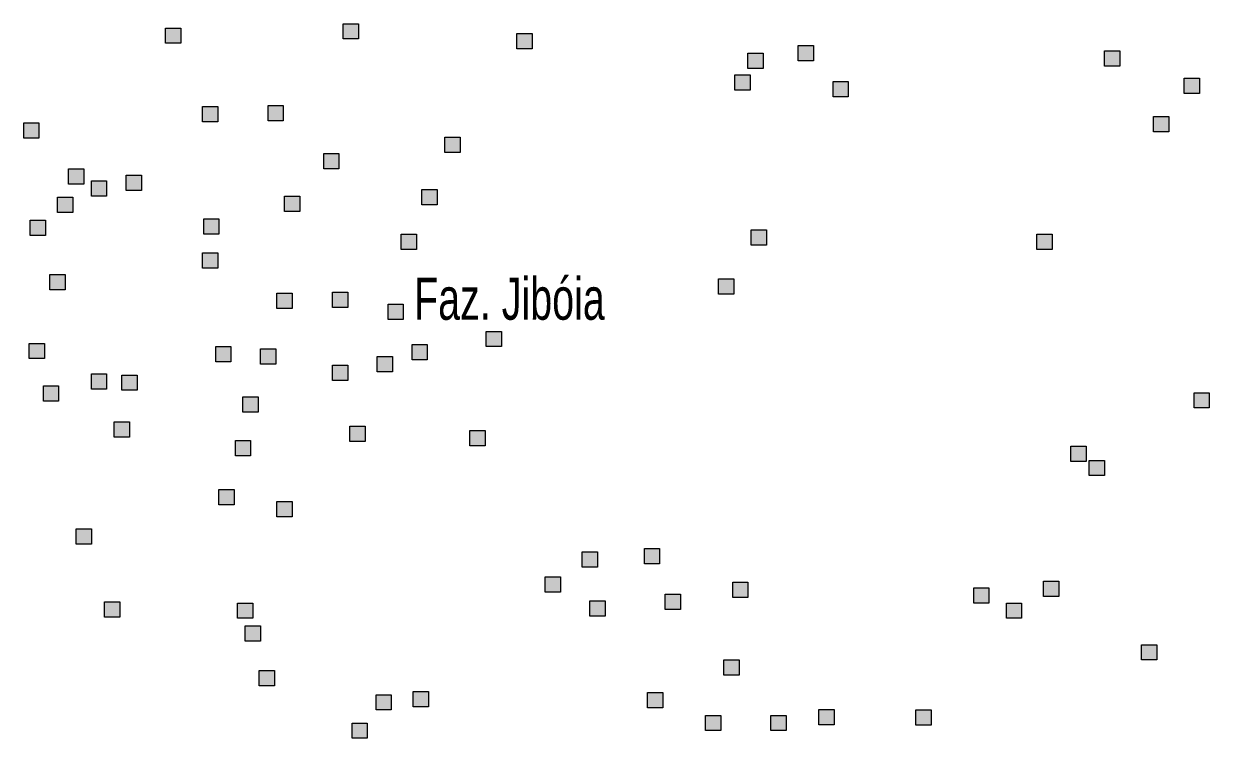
# Model space of a CAD drawing. Extents: x 445.4 to 500, y 8728.7 to 8784.
# Drawn here: x 445.463 to 449.964, y 8742.573 to 8745.287 of the extents above; entities that cross this region are included whole.
import ezdxf

# ---------------------------------------------------------------- set-up
doc = ezdxf.new("R2010")
doc.units = 0
doc.header["$LTSCALE"] = 0.064
doc.layers.add('2', color=7, linetype='Continuous', lineweight=25)
doc.layers.add('61', color=7, linetype='Continuous')

msp = doc.modelspace()

# ---------------------------------------------------------------- hatches: boundary and pattern name
at = {"layer": '2'}
for points in [[(446.6765, 8745.2873), (446.7345, 8745.2873), (446.7345, 8745.2293), (446.6765, 8745.2293)], [(446.0014, 8745.2708), (446.0594, 8745.2708), (446.0594, 8745.2128), (446.0014, 8745.2128)], [(447.3349, 8745.2501), (447.3929, 8745.2501), (447.3929, 8745.1921), (447.3349, 8745.1921)], [(448.4034, 8745.2045), (448.4614, 8745.2045), (448.4614, 8745.1465), (448.4034, 8745.1465)], [(448.2129, 8745.1755), (448.2709, 8745.1755), (448.2709, 8745.1175), (448.2129, 8745.1175)], [(449.5668, 8745.1837), (449.6248, 8745.1837), (449.6248, 8745.1257), (449.5668, 8745.1257)], [(448.1632, 8745.0926), (448.2212, 8745.0926), (448.2212, 8745.0346), (448.1632, 8745.0346)], [(448.5359, 8745.0677), (448.5939, 8745.0677), (448.5939, 8745.0097), (448.5359, 8745.0097)], [(449.8692, 8745.0801), (449.9272, 8745.0801), (449.9272, 8745.0221), (449.8692, 8745.0221)], [(446.1422, 8744.9724), (446.2002, 8744.9724), (446.2002, 8744.9144), (446.1422, 8744.9144)], [(446.3907, 8744.9766), (446.4487, 8744.9766), (446.4487, 8744.9186), (446.3907, 8744.9186)], [(449.7532, 8744.935), (449.8112, 8744.935), (449.8112, 8744.877), (449.7532, 8744.877)], [(445.463, 8744.9103), (445.521, 8744.9103), (445.521, 8744.8523), (445.463, 8744.8523)], [(447.0616, 8744.8564), (447.1196, 8744.8564), (447.1196, 8744.7984), (447.0616, 8744.7984)], [(446.6019, 8744.7942), (446.6599, 8744.7942), (446.6599, 8744.7362), (446.6019, 8744.7362)], [(445.6328, 8744.7362), (445.6908, 8744.7362), (445.6908, 8744.6782), (445.6328, 8744.6782)], [(445.7198, 8744.6906), (445.7778, 8744.6906), (445.7778, 8744.6326), (445.7198, 8744.6326)], [(445.8523, 8744.7114), (445.9103, 8744.7114), (445.9103, 8744.6534), (445.8523, 8744.6534)], [(446.9746, 8744.6575), (447.0326, 8744.6575), (447.0326, 8744.5995), (446.9746, 8744.5995)], [(445.5914, 8744.6285), (445.6494, 8744.6285), (445.6494, 8744.5705), (445.5914, 8744.5705)], [(446.4528, 8744.6326), (446.5108, 8744.6326), (446.5108, 8744.5746), (446.4528, 8744.5746)], [(445.4879, 8744.5415), (445.5459, 8744.5415), (445.5459, 8744.4835), (445.4879, 8744.4835)], [(446.1464, 8744.5456), (446.2044, 8744.5456), (446.2044, 8744.4876), (446.1464, 8744.4876)], [(446.8959, 8744.4876), (446.9539, 8744.4876), (446.9539, 8744.4296), (446.8959, 8744.4296)], [(448.2253, 8744.5042), (448.2833, 8744.5042), (448.2833, 8744.4462), (448.2253, 8744.4462)], [(449.3101, 8744.4875), (449.3681, 8744.4875), (449.3681, 8744.4295), (449.3101, 8744.4295)], [(446.1422, 8744.4171), (446.2002, 8744.4171), (446.2002, 8744.3591), (446.1422, 8744.3591)], [(445.5624, 8744.3343), (445.6204, 8744.3343), (445.6204, 8744.2763), (445.5624, 8744.2763)], [(448.1011, 8744.3177), (448.1591, 8744.3177), (448.1591, 8744.2597), (448.1011, 8744.2597)], [(446.4238, 8744.2638), (446.4818, 8744.2638), (446.4818, 8744.2058), (446.4238, 8744.2058)], [(446.635, 8744.268), (446.693, 8744.268), (446.693, 8744.21), (446.635, 8744.21)], [(446.8462, 8744.2224), (446.9042, 8744.2224), (446.9042, 8744.1644), (446.8462, 8744.1644)], [(447.219, 8744.1188), (447.277, 8744.1188), (447.277, 8744.0608), (447.219, 8744.0608)], [(445.4838, 8744.0732), (445.5418, 8744.0732), (445.5418, 8744.0152), (445.4838, 8744.0152)], [(446.1919, 8744.0608), (446.2499, 8744.0608), (446.2499, 8744.0028), (446.1919, 8744.0028)], [(446.9374, 8744.0691), (446.9954, 8744.0691), (446.9954, 8744.0111), (446.9374, 8744.0111)], [(446.3617, 8744.0525), (446.4197, 8744.0525), (446.4197, 8743.9945), (446.3617, 8743.9945)], [(446.8048, 8744.0235), (446.8628, 8744.0235), (446.8628, 8743.9655), (446.8048, 8743.9655)], [(446.635, 8743.9903), (446.693, 8743.9903), (446.693, 8743.9323), (446.635, 8743.9323)], [(445.7198, 8743.9572), (445.7778, 8743.9572), (445.7778, 8743.8992), (445.7198, 8743.8992)], [(445.8358, 8743.953), (445.8938, 8743.953), (445.8938, 8743.895), (445.8358, 8743.895)], [(445.5376, 8743.9116), (445.5956, 8743.9116), (445.5956, 8743.8536), (445.5376, 8743.8536)], [(449.9064, 8743.8858), (449.9644, 8743.8858), (449.9644, 8743.8278), (449.9064, 8743.8278)], [(446.2954, 8743.8702), (446.3534, 8743.8702), (446.3534, 8743.8122), (446.2954, 8743.8122)], [(445.8068, 8743.7749), (445.8648, 8743.7749), (445.8648, 8743.7169), (445.8068, 8743.7169)], [(446.7013, 8743.7583), (446.7593, 8743.7583), (446.7593, 8743.7003), (446.7013, 8743.7003)], [(446.2665, 8743.7044), (446.3245, 8743.7044), (446.3245, 8743.6464), (446.2665, 8743.6464)], [(447.1568, 8743.7417), (447.2148, 8743.7417), (447.2148, 8743.6837), (447.1568, 8743.6837)], [(449.4385, 8743.6828), (449.4965, 8743.6828), (449.4965, 8743.6248), (449.4385, 8743.6248)], [(449.5089, 8743.6289), (449.5669, 8743.6289), (449.5669, 8743.5709), (449.5089, 8743.5709)], [(446.2043, 8743.5179), (446.2623, 8743.5179), (446.2623, 8743.4599), (446.2043, 8743.4599)], [(446.4238, 8743.4724), (446.4818, 8743.4724), (446.4818, 8743.4144), (446.4238, 8743.4144)], [(445.6618, 8743.3688), (445.7198, 8743.3688), (445.7198, 8743.3108), (445.6618, 8743.3108)], [(447.5834, 8743.2817), (447.6414, 8743.2817), (447.6414, 8743.2237), (447.5834, 8743.2237)], [(447.8195, 8743.2942), (447.8775, 8743.2942), (447.8775, 8743.2362), (447.8195, 8743.2362)], [(447.4426, 8743.1864), (447.5006, 8743.1864), (447.5006, 8743.1284), (447.4426, 8743.1284)], [(448.1549, 8743.1657), (448.2129, 8743.1657), (448.2129, 8743.1077), (448.1549, 8743.1077)], [(449.3348, 8743.1699), (449.3928, 8743.1699), (449.3928, 8743.1119), (449.3348, 8743.1119)], [(447.8981, 8743.1201), (447.9561, 8743.1201), (447.9561, 8743.0621), (447.8981, 8743.0621)], [(449.0698, 8743.145), (449.1278, 8743.145), (449.1278, 8743.087), (449.0698, 8743.087)], [(445.7695, 8743.0911), (445.8275, 8743.0911), (445.8275, 8743.0331), (445.7695, 8743.0331)], [(446.2747, 8743.087), (446.3327, 8743.087), (446.3327, 8743.029), (446.2747, 8743.029)], [(447.6124, 8743.0953), (447.6704, 8743.0953), (447.6704, 8743.0373), (447.6124, 8743.0373)], [(449.194, 8743.087), (449.252, 8743.087), (449.252, 8743.029), (449.194, 8743.029)], [(446.3037, 8743), (446.3617, 8743), (446.3617, 8742.942), (446.3037, 8742.942)], [(449.7076, 8742.9286), (449.7656, 8742.9286), (449.7656, 8742.8706), (449.7076, 8742.8706)], [(448.1218, 8742.8715), (448.1798, 8742.8715), (448.1798, 8742.8135), (448.1218, 8742.8135)], [(446.3576, 8742.8301), (446.4156, 8742.8301), (446.4156, 8742.7721), (446.3576, 8742.7721)], [(446.8007, 8742.7389), (446.8587, 8742.7389), (446.8587, 8742.6809), (446.8007, 8742.6809)], [(446.9415, 8742.7513), (446.9995, 8742.7513), (446.9995, 8742.6933), (446.9415, 8742.6933)], [(447.8319, 8742.7472), (447.8899, 8742.7472), (447.8899, 8742.6892), (447.8319, 8742.6892)], [(448.4824, 8742.6823), (448.5404, 8742.6823), (448.5404, 8742.6243), (448.4824, 8742.6243)], [(448.8506, 8742.6809), (448.9086, 8742.6809), (448.9086, 8742.6229), (448.8506, 8742.6229)], [(446.7096, 8742.6312), (446.7676, 8742.6312), (446.7676, 8742.5732), (446.7096, 8742.5732)], [(448.0514, 8742.6602), (448.1094, 8742.6602), (448.1094, 8742.6022), (448.0514, 8742.6022)], [(448.2998, 8742.6602), (448.3578, 8742.6602), (448.3578, 8742.6022), (448.2998, 8742.6022)]]:
    msp.add_hatch(color=256, dxfattribs=at).paths.add_polyline_path(points)

# ---------------------------------------------------------------- linework, layer by layer
for points in [[(446.6765, 8745.2873), (446.7345, 8745.2873), (446.7345, 8745.2293), (446.6765, 8745.2293)], [(446.0014, 8745.2708), (446.0594, 8745.2708), (446.0594, 8745.2128), (446.0014, 8745.2128)], [(447.3349, 8745.2501), (447.3929, 8745.2501), (447.3929, 8745.1921), (447.3349, 8745.1921)], [(448.4034, 8745.2045), (448.4614, 8745.2045), (448.4614, 8745.1465), (448.4034, 8745.1465)], [(448.2129, 8745.1755), (448.2709, 8745.1755), (448.2709, 8745.1175), (448.2129, 8745.1175)], [(449.5668, 8745.1837), (449.6248, 8745.1837), (449.6248, 8745.1257), (449.5668, 8745.1257)], [(448.1632, 8745.0926), (448.2212, 8745.0926), (448.2212, 8745.0346), (448.1632, 8745.0346)], [(448.5359, 8745.0677), (448.5939, 8745.0677), (448.5939, 8745.0097), (448.5359, 8745.0097)], [(449.8692, 8745.0801), (449.9272, 8745.0801), (449.9272, 8745.0221), (449.8692, 8745.0221)], [(446.1422, 8744.9724), (446.2002, 8744.9724), (446.2002, 8744.9144), (446.1422, 8744.9144)], [(446.3907, 8744.9766), (446.4487, 8744.9766), (446.4487, 8744.9186), (446.3907, 8744.9186)], [(449.7532, 8744.935), (449.8112, 8744.935), (449.8112, 8744.877), (449.7532, 8744.877)], [(445.463, 8744.9103), (445.521, 8744.9103), (445.521, 8744.8523), (445.463, 8744.8523)], [(447.0616, 8744.8564), (447.1196, 8744.8564), (447.1196, 8744.7984), (447.0616, 8744.7984)], [(446.6019, 8744.7942), (446.6599, 8744.7942), (446.6599, 8744.7362), (446.6019, 8744.7362)], [(445.6328, 8744.7362), (445.6908, 8744.7362), (445.6908, 8744.6782), (445.6328, 8744.6782)], [(445.7198, 8744.6906), (445.7778, 8744.6906), (445.7778, 8744.6326), (445.7198, 8744.6326)], [(445.8523, 8744.7114), (445.9103, 8744.7114), (445.9103, 8744.6534), (445.8523, 8744.6534)], [(446.9746, 8744.6575), (447.0326, 8744.6575), (447.0326, 8744.5995), (446.9746, 8744.5995)], [(445.5914, 8744.6285), (445.6494, 8744.6285), (445.6494, 8744.5705), (445.5914, 8744.5705)], [(446.4528, 8744.6326), (446.5108, 8744.6326), (446.5108, 8744.5746), (446.4528, 8744.5746)], [(445.4879, 8744.5415), (445.5459, 8744.5415), (445.5459, 8744.4835), (445.4879, 8744.4835)], [(446.1464, 8744.5456), (446.2044, 8744.5456), (446.2044, 8744.4876), (446.1464, 8744.4876)], [(446.8959, 8744.4876), (446.9539, 8744.4876), (446.9539, 8744.4296), (446.8959, 8744.4296)], [(448.2253, 8744.5042), (448.2833, 8744.5042), (448.2833, 8744.4462), (448.2253, 8744.4462)], [(449.3101, 8744.4875), (449.3681, 8744.4875), (449.3681, 8744.4295), (449.3101, 8744.4295)], [(446.1422, 8744.4171), (446.2002, 8744.4171), (446.2002, 8744.3591), (446.1422, 8744.3591)], [(445.5624, 8744.3343), (445.6204, 8744.3343), (445.6204, 8744.2763), (445.5624, 8744.2763)], [(448.1011, 8744.3177), (448.1591, 8744.3177), (448.1591, 8744.2597), (448.1011, 8744.2597)], [(446.4238, 8744.2638), (446.4818, 8744.2638), (446.4818, 8744.2058), (446.4238, 8744.2058)], [(446.635, 8744.268), (446.693, 8744.268), (446.693, 8744.21), (446.635, 8744.21)], [(446.8462, 8744.2224), (446.9042, 8744.2224), (446.9042, 8744.1644), (446.8462, 8744.1644)], [(447.219, 8744.1188), (447.277, 8744.1188), (447.277, 8744.0608), (447.219, 8744.0608)], [(445.4838, 8744.0732), (445.5418, 8744.0732), (445.5418, 8744.0152), (445.4838, 8744.0152)], [(446.1919, 8744.0608), (446.2499, 8744.0608), (446.2499, 8744.0028), (446.1919, 8744.0028)], [(446.9374, 8744.0691), (446.9954, 8744.0691), (446.9954, 8744.0111), (446.9374, 8744.0111)], [(446.3617, 8744.0525), (446.4197, 8744.0525), (446.4197, 8743.9945), (446.3617, 8743.9945)], [(446.8048, 8744.0235), (446.8628, 8744.0235), (446.8628, 8743.9655), (446.8048, 8743.9655)], [(446.635, 8743.9903), (446.693, 8743.9903), (446.693, 8743.9323), (446.635, 8743.9323)], [(445.7198, 8743.9572), (445.7778, 8743.9572), (445.7778, 8743.8992), (445.7198, 8743.8992)], [(445.8358, 8743.953), (445.8938, 8743.953), (445.8938, 8743.895), (445.8358, 8743.895)], [(445.5376, 8743.9116), (445.5956, 8743.9116), (445.5956, 8743.8536), (445.5376, 8743.8536)], [(449.9064, 8743.8858), (449.9644, 8743.8858), (449.9644, 8743.8278), (449.9064, 8743.8278)], [(446.2954, 8743.8702), (446.3534, 8743.8702), (446.3534, 8743.8122), (446.2954, 8743.8122)], [(445.8068, 8743.7749), (445.8648, 8743.7749), (445.8648, 8743.7169), (445.8068, 8743.7169)], [(446.7013, 8743.7583), (446.7593, 8743.7583), (446.7593, 8743.7003), (446.7013, 8743.7003)], [(446.2665, 8743.7044), (446.3245, 8743.7044), (446.3245, 8743.6464), (446.2665, 8743.6464)], [(447.1568, 8743.7417), (447.2148, 8743.7417), (447.2148, 8743.6837), (447.1568, 8743.6837)], [(449.4385, 8743.6828), (449.4965, 8743.6828), (449.4965, 8743.6248), (449.4385, 8743.6248)], [(449.5089, 8743.6289), (449.5669, 8743.6289), (449.5669, 8743.5709), (449.5089, 8743.5709)], [(446.2043, 8743.5179), (446.2623, 8743.5179), (446.2623, 8743.4599), (446.2043, 8743.4599)], [(446.4238, 8743.4724), (446.4818, 8743.4724), (446.4818, 8743.4144), (446.4238, 8743.4144)], [(445.6618, 8743.3688), (445.7198, 8743.3688), (445.7198, 8743.3108), (445.6618, 8743.3108)], [(447.5834, 8743.2817), (447.6414, 8743.2817), (447.6414, 8743.2237), (447.5834, 8743.2237)], [(447.8195, 8743.2942), (447.8775, 8743.2942), (447.8775, 8743.2362), (447.8195, 8743.2362)], [(447.4426, 8743.1864), (447.5006, 8743.1864), (447.5006, 8743.1284), (447.4426, 8743.1284)], [(448.1549, 8743.1657), (448.2129, 8743.1657), (448.2129, 8743.1077), (448.1549, 8743.1077)], [(449.3348, 8743.1699), (449.3928, 8743.1699), (449.3928, 8743.1119), (449.3348, 8743.1119)], [(447.8981, 8743.1201), (447.9561, 8743.1201), (447.9561, 8743.0621), (447.8981, 8743.0621)], [(449.0698, 8743.145), (449.1278, 8743.145), (449.1278, 8743.087), (449.0698, 8743.087)], [(445.7695, 8743.0911), (445.8275, 8743.0911), (445.8275, 8743.0331), (445.7695, 8743.0331)], [(446.2747, 8743.087), (446.3327, 8743.087), (446.3327, 8743.029), (446.2747, 8743.029)], [(447.6124, 8743.0953), (447.6704, 8743.0953), (447.6704, 8743.0373), (447.6124, 8743.0373)], [(449.194, 8743.087), (449.252, 8743.087), (449.252, 8743.029), (449.194, 8743.029)], [(446.3037, 8743), (446.3617, 8743), (446.3617, 8742.942), (446.3037, 8742.942)], [(449.7076, 8742.9286), (449.7656, 8742.9286), (449.7656, 8742.8706), (449.7076, 8742.8706)], [(448.1218, 8742.8715), (448.1798, 8742.8715), (448.1798, 8742.8135), (448.1218, 8742.8135)], [(446.3576, 8742.8301), (446.4156, 8742.8301), (446.4156, 8742.7721), (446.3576, 8742.7721)], [(446.8007, 8742.7389), (446.8587, 8742.7389), (446.8587, 8742.6809), (446.8007, 8742.6809)], [(446.9415, 8742.7513), (446.9995, 8742.7513), (446.9995, 8742.6933), (446.9415, 8742.6933)], [(447.8319, 8742.7472), (447.8899, 8742.7472), (447.8899, 8742.6892), (447.8319, 8742.6892)], [(448.4824, 8742.6823), (448.5404, 8742.6823), (448.5404, 8742.6243), (448.4824, 8742.6243)], [(448.8506, 8742.6809), (448.9086, 8742.6809), (448.9086, 8742.6229), (448.8506, 8742.6229)], [(446.7096, 8742.6312), (446.7676, 8742.6312), (446.7676, 8742.5732), (446.7096, 8742.5732)], [(448.0514, 8742.6602), (448.1094, 8742.6602), (448.1094, 8742.6022), (448.0514, 8742.6022)], [(448.2998, 8742.6602), (448.3578, 8742.6602), (448.3578, 8742.6022), (448.2998, 8742.6022)]]:
    msp.add_lwpolyline(points, close=True, dxfattribs=at)

# ---------------------------------------------------------------- texts
at = {"layer": '61', "width": 0.7}
msp.add_text('Faz. Jibóia', height=0.16, dxfattribs=at).set_placement((446.9451, 8744.163))

doc.saveas('drawing.dxf')
